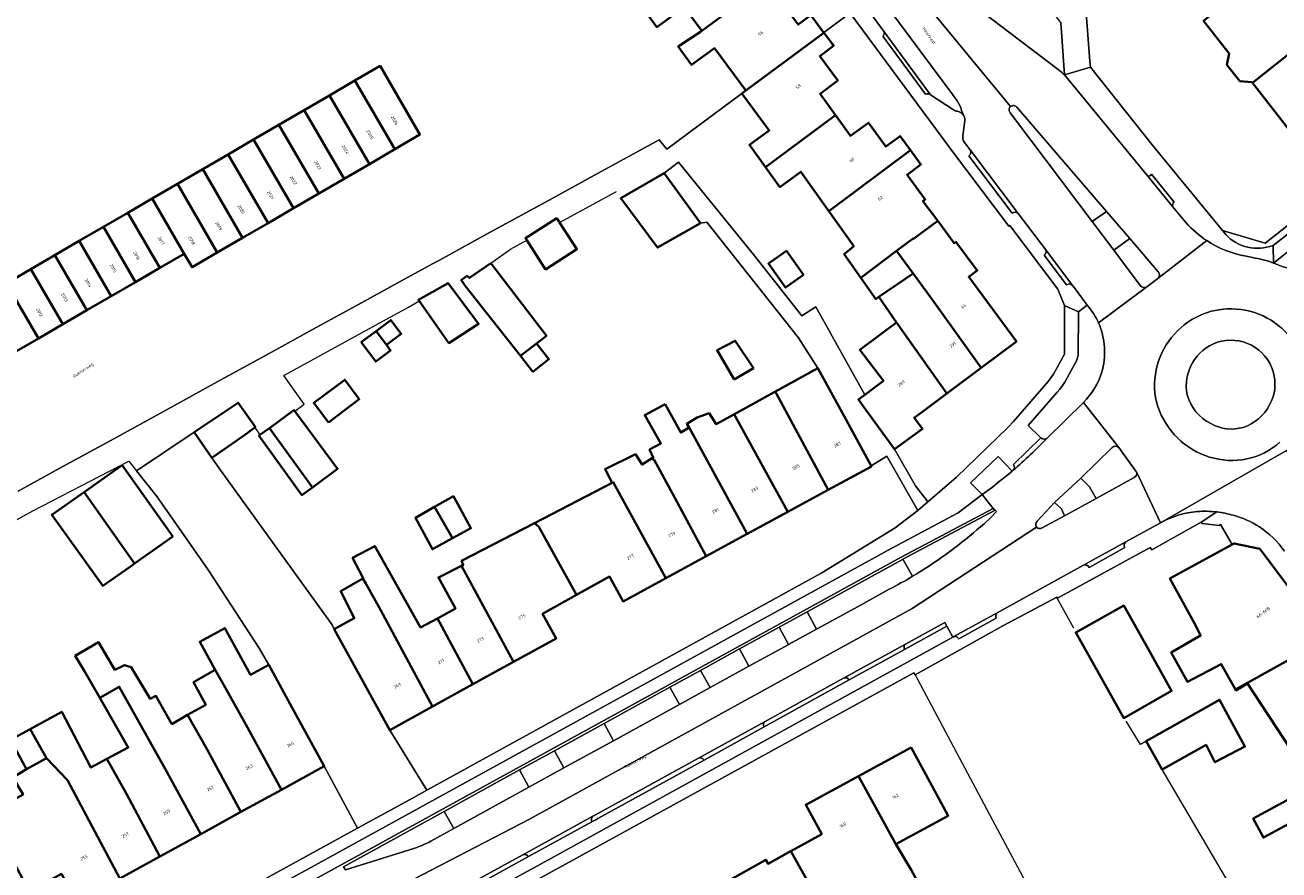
# Model space of a CAD drawing. Header units: metres. Extents: x 197700 to 204338, y 317132 to 325229.
# Tile 345 of 656: x 199454 to 199596, y 320279 to 320374. Entities that reach past the tile are written whole.
import ezdxf
from ezdxf.enums import TextEntityAlignment as Align

# ---------------------------------------------------------------- set-up
doc = ezdxf.new("R2010")
doc.units = ezdxf.units.M
for name, color, linetype, lineweight in [('B-WE-GR-BEPLANTING_CULTUUR_HEESTERS-GV', 90, 'Continuous', 18), ('B-WE-GR-BEPLANTING_CULTUUR_VASTE PLANTENVAK-GV', 90, 'Continuous', 18), ('B-WE-IE-TERREINAFSCHEIDING_KUNSTMATIG_HEKWERK-G', 20, 'IE-TERREINAFSCHEIDING-KUNSTMATIG', 18), ('B-WE-IE-TERREINAFSCHEIDING_KUNSTMATIG_MUUR-G', 90, 'IE-TERREINAFSCHEIDING-KUNSTMATIG-DICHT', 18), ('B-WE-OG-BEBOUWING-GV', 7, 'Continuous', 35), ('B-WE-OG-BEBOUWING-T18', 10, 'Continuous', 18), ('B-WE-OG-TERREIN_CULTUURSCHEIDING-GV', 7, 'Continuous', 18), ('B-WE-OG-TERREIN_ERF-GV', 7, 'Continuous', 18), ('B-WE-OG-TOPOGRAFIE-T18', 10, 'Continuous', 18), ('B-WE-VH-VERHARDING_ASFALT-GV', 252, 'Continuous', 18), ('B-WE-VH-VERHARDING_BETONSTRAATSTEEN-GV', 252, 'Continuous', 18), ('B-WE-VH-VERHARDING_GESLOTEN-GV', 252, 'Continuous', 18), ('B-WE-VH-VERHARDING_OPEN-GV', 252, 'Continuous', 18), ('B-WE-VH-VERHARDING_STRAATBAKSTEEN-GV', 252, 'Continuous', 18), ('B-WE-VH-VERHARDING_TEGEL-GV', 252, 'Continuous', 18)]:
    doc.layers.add(name, color=color, linetype=linetype, lineweight=lineweight)
doc.styles.add('NLCS-ISO-M200-T18', font='NLCS-ISO.ttf', dxfattribs={"height": 0.36})
doc.linetypes.add('IE-TERREINAFSCHEIDING-KUNSTMATIG', pattern='A,4,[82,NLCS.SHX,S=0.75,R=90,X=0,Y=0],4,-2', length=10)
doc.linetypes.add('IE-TERREINAFSCHEIDING-KUNSTMATIG-DICHT', pattern='A,8,-1,[82,NLCS.SHX,S=0.75,R=90,X=0,Y=0],-1', length=10)

msp = doc.modelspace()

# ---------------------------------------------------------------- linework, layer by layer
at = {"layer": 'B-WE-GR-BEPLANTING_CULTUUR_HEESTERS-GV'}
for points in [[(199571.753, 320368.323), (199571.33, 320374.209), (199562.995, 320385.193), (199561.878, 320384.34)], [(199562.481, 320375.447), (199571.052, 320368.932)], [(199574.496, 320342.126), (199574.327, 320342.351), (199573.341, 320341.589), (199573.305, 320336.672), (199573.12, 320336.056), (199572.054, 320334.129), (199571.793, 320333.661), (199571.551, 320333.288), (199571.231, 320332.863), (199570.935, 320332.509), (199567.65, 320328.766), (199569.101, 320327.35)], [(199569.81, 320327.346), (199573.9, 320331.358)]]:
    msp.add_lwpolyline(points, dxfattribs=at)
for points in [[(199571.052, 320368.932, -0.0087955), (199571.753, 320368.323)], [(199575.589, 320340.35, 0.0653745), (199574.496, 320342.126)], [(199575.932, 320334.701, 0.1824504), (199575.589, 320340.35)], [(199573.9, 320331.358, 0.1237553), (199575.932, 320334.701)], [(199569.101, 320327.35, 0.4006271), (199569.81, 320327.346)]]:
    msp.add_lwpolyline(points, format="xyb", dxfattribs=at)
for points in [[(199562.467, 320320.96), (199563.631, 320321.811), (199564.403, 320322.427), (199565.193, 320323.055), (199565.849, 320323.605), (199564.267, 320325.269), (199561.148, 320322.285)], [(199542.695, 320307.724), (199539.549, 320305.994), (199540.596, 320304.043), (199543.771, 320305.784)], [(199528.293, 320297.277), (199531.754, 320299.181), (199530.673, 320301.115), (199527.227, 320299.221)]]:
    msp.add_lwpolyline(points, close=True, dxfattribs=at)
at = {"layer": 'B-WE-GR-BEPLANTING_CULTUUR_VASTE PLANTENVAK-GV'}
for points in [[(199589.018, 320338.15, 0.3721928), (199585.601, 320332.21)], [(199592.856, 320337.819, 0.1982886), (199589.018, 320338.15)], [(199595.313, 320334.864, 0.1999335), (199592.856, 320337.819)], [(199594.875, 320331.016, 0.2053037), (199595.313, 320334.864)], [(199585.601, 320332.21, 0.2071123), (199588.271, 320328.975)], [(199591.944, 320328.55, 0.1910348), (199594.875, 320331.016)], [(199588.271, 320328.975, 0.2022568), (199591.944, 320328.55)]]:
    msp.add_lwpolyline(points, format="xyb", dxfattribs=at)
at = {"layer": 'B-WE-IE-TERREINAFSCHEIDING_KUNSTMATIG_HEKWERK-G'}
for points in [[(199514.763, 320351.673), (199521.21, 320355.173)], [(199507.002, 320347.056), (199509.211, 320348.659), (199511.057, 320349.661)], [(199480.361, 320328.516), (199480.927, 320327.693)], [(199476.304, 320324), (199475.524, 320325.122)], [(199422.198, 320299.514), (199423.688, 320301.591), (199445.099, 320313.536), (199455.292, 320319.12), (199466.152, 320324.75), (199467.028, 320323.632)], [(199467.028, 320323.632), (199469.331, 320320.691), (199475.093, 320312.49), (199480.85, 320303.635), (199481.93, 320301.747)], [(199489.333, 320305.776), (199489.079, 320306.268), (199476.304, 320324)], [(199572.81, 320305.911), (199570.932, 320309.289)], [(199554.897, 320300.627), (199563.907, 320283.745), (199574.469, 320264.004), (199591.998, 320274.275), (199582.798, 320289.93)], [(199580.984, 320293.144), (199580.324, 320292.778), (199578.728, 320295.41)]]:
    msp.add_lwpolyline(points, dxfattribs=at)
at = {"layer": 'B-WE-IE-TERREINAFSCHEIDING_KUNSTMATIG_MUUR-G'}
msp.add_lwpolyline([(199484.871, 320330.384), (199485.945, 320331.149), (199483.647, 320334.405), (199493.656, 320339.901), (199497.709, 320342.1), (199498.922, 320342.821)], dxfattribs=at)
at = {"layer": 'B-WE-OG-BEBOUWING-GV'}
for points in [[(199525.809, 320379.87), (199522.837, 320377.721), (199525.734, 320373.713), (199528.846, 320375.963), (199530.82, 320373.278), (199536.06, 320377.17), (199536.197, 320377.269), (199534.241, 320379.929), (199536.276, 320381.397), (199535.052, 320383.063), (199534.225, 320384.189), (199535.8, 320385.333), (199534.881, 320386.577)], [(199600.323, 320373.885), (199600.159, 320374.089), (199597.35, 320377.57), (199602.15, 320381.33), (199599.82, 320384.27), (199587.46, 320374.43), (199590.35, 320370.74), (199590.1, 320369.46), (199591.55, 320367.61), (199592.89, 320367.51), (199592.965, 320367.414), (199599.38, 320372.49), (199600.616, 320373.514), (199600.566, 320373.578)], [(199544.601, 320373.078), (199543.145, 320375.036), (199541.703, 320373.985), (199539.659, 320376.748), (199537.652, 320375.29), (199536.197, 320377.269), (199536.06, 320377.17), (199530.82, 320373.278), (199530.669, 320373.166), (199528.158, 320371.519), (199529.659, 320369.444), (199532.257, 320371.323), (199535.805, 320366.546), (199544.587, 320373.067)], [(199607.18, 320371.28), (199603.54, 320375.92), (199600.566, 320373.578), (199600.616, 320373.514), (199599.38, 320372.49), (199592.965, 320367.414), (199597.08, 320362.16), (199602.01, 320366.03), (199602.46, 320365.46), (199604.13, 320366.76), (199603.68, 320367.33), (199604.8, 320368.21), (199604.21, 320368.96)], [(199538.011, 320357.901), (199545.925, 320363.772), (199544.18, 320366.193), (199546.19, 320367.68), (199544.14, 320370.44), (199545.7, 320371.6), (199545.58, 320371.79), (199544.606, 320373.082), (199544.601, 320373.078), (199544.587, 320373.067), (199535.805, 320366.546), (199535.335, 320366.197), (199538.428, 320362.031), (199536.193, 320360.414)], [(199496.158, 320359.926), (199499.008, 320361.584), (199494.502, 320369.327), (199491.653, 320367.67)], [(199496.158, 320359.926), (199491.653, 320367.67), (199488.792, 320366.005), (199493.297, 320358.26)], [(199485.931, 320364.341), (199490.435, 320356.596), (199493.297, 320358.26), (199488.792, 320366.005)], [(199490.435, 320356.596), (199485.931, 320364.341), (199483.069, 320362.677), (199487.575, 320354.931)], [(199538.011, 320357.901), (199539.63, 320355.664), (199541.999, 320357.388), (199545.152, 320352.948), (199554.375, 320359.812), (199553.196, 320361.406), (199551.609, 320360.232), (199549.622, 320362.919), (199547.612, 320361.432), (199545.925, 320363.772)], [(199480.208, 320361.013), (199484.714, 320353.266), (199487.575, 320354.931), (199483.069, 320362.677)], [(199484.714, 320353.266), (199480.208, 320361.013), (199477.347, 320359.348), (199481.854, 320351.602)], [(199474.486, 320357.684), (199478.992, 320349.937), (199481.854, 320351.602), (199477.347, 320359.348)], [(199545.152, 320352.948), (199547.973, 320348.976), (199546.897, 320348.097), (199548.77, 320345.429), (199552.802, 320348.466), (199554.665, 320349.873), (199554.714, 320349.804), (199557.449, 320351.833), (199555.785, 320354.083), (199556.04, 320354.272), (199553.983, 320357.053), (199555.555, 320358.216), (199554.375, 320359.812)], [(199478.992, 320349.937), (199474.486, 320357.684), (199471.625, 320356.02), (199476.131, 320348.272)], [(199468.764, 320354.356), (199472.39, 320348.121), (199473.277, 320346.611), (199476.131, 320348.272), (199471.625, 320356.02)], [(199530.685, 320351.572), (199526.557, 320357.213), (199521.665, 320354.405), (199525.831, 320348.822)], [(199472.39, 320348.121), (199468.764, 320354.356), (199466.023, 320352.762), (199469.648, 320346.531)], [(199469.648, 320346.531), (199466.023, 320352.762), (199463.283, 320351.168), (199466.906, 320344.941)], [(199514.45, 320352.16), (199510.914, 320349.882), (199511.057, 320349.661), (199513.182, 320346.362), (199516.718, 320348.64), (199514.763, 320351.673)], [(199557.449, 320351.833), (199554.714, 320349.804), (199554.665, 320349.873), (199552.802, 320348.466), (199554.665, 320345.921), (199556.63, 320343.239), (199562.372, 320335.273), (199566.337, 320338.239), (199560.949, 320345.522), (199561.908, 320346.232), (199559.508, 320349.477), (199559.304, 320349.325)], [(199460.543, 320349.574), (199464.163, 320343.35), (199466.906, 320344.941), (199463.283, 320351.168)], [(199464.163, 320343.35), (199460.543, 320349.574), (199457.803, 320347.98), (199461.42, 320341.76)], [(199455.066, 320346.388), (199458.682, 320340.172), (199461.42, 320341.76), (199457.803, 320347.98)], [(199542.288, 320345.757), (199540.368, 320348.46), (199538.348, 320347.025), (199540.268, 320344.322)], [(199554.665, 320345.921), (199552.802, 320348.466), (199548.77, 320345.429), (199550.461, 320343.02), (199550.814, 320343.263)], [(199458.682, 320340.172), (199455.066, 320346.388), (199452.326, 320344.794), (199455.94, 320338.582)], [(199507.002, 320347.056), (199504.607, 320345.409), (199504.326, 320345.626), (199503.692, 320345.21), (199503.65, 320345.176), (199504.115, 320344.505), (199510.364, 320336.599), (199512.173, 320338.013), (199513.283, 320338.881)], [(199455.94, 320338.582), (199452.326, 320344.794), (199449.586, 320343.2), (199453.197, 320336.992)], [(199498.922, 320342.821), (199502.267, 320338.061), (199502.914, 320338.471), (199505.625, 320340.225), (199502.173, 320344.82), (199498.838, 320342.94)], [(199562.372, 320335.273), (199556.63, 320343.239), (199554.665, 320345.921), (199550.814, 320343.263), (199552.803, 320340.381), (199558.495, 320332.373)], [(199495.227, 320337.849), (199496.89, 320339.093), (199495.718, 320340.66), (199494.055, 320339.416)], [(199492.378, 320338.162), (199494.014, 320335.975), (199495.691, 320337.229), (199495.227, 320337.849), (199494.055, 320339.416)], [(199552.803, 320340.381), (199548.658, 320337.287), (199551.312, 320333.811), (199549.206, 320332.215), (199548.496, 320331.677), (199549.044, 320330.926), (199552.57, 320326.071), (199555.714, 320328.363), (199554.795, 320329.624), (199555.754, 320330.323), (199558.495, 320332.373)], [(199511.756, 320334.819), (199513.564, 320336.233), (199512.173, 320338.013), (199510.364, 320336.599)], [(199534.48, 320333.942), (199536.638, 320335.218), (199534.593, 320338.328), (199532.55, 320337.246)], [(199549.928, 320324.19), (199547.098, 320329.405), (199543.935, 320335.234), (199539.056, 320332.552), (199539.199, 320332.4), (199545.088, 320321.487), (199549.96, 320324.131)], [(199488.666, 320329.109), (199492.154, 320331.719), (199490.514, 320333.911), (199487.026, 320331.302)], [(199534.418, 320330.003), (199534.567, 320329.884), (199536.648, 320326.063), (199540.532, 320319.015), (199545.088, 320321.487), (199539.199, 320332.4), (199539.056, 320332.552)], [(199480.361, 320328.516), (199480.426, 320328.563), (199478.484, 320331.322), (199473.528, 320327.995), (199475.524, 320325.122), (199479.075, 320327.589)], [(199526.687, 320331.164), (199524.388, 320329.933), (199526.209, 320326.738), (199524.928, 320326.039), (199525.332, 320325.143), (199525.16, 320325.035), (199525.43, 320324.888), (199527.512, 320321.075), (199531.33, 320314.021), (199535.94, 320316.523), (199529.386, 320328.523), (199528.437, 320327.956)], [(199482.027, 320328.455), (199486.873, 320321.771), (199489.703, 320323.886), (199484.871, 320330.384), (199484.78, 320330.506)], [(199540.532, 320319.015), (199536.648, 320326.063), (199534.567, 320329.884), (199534.418, 320330.003), (199532.459, 320328.926), (199531.645, 320330.168), (199530.294, 320329.648), (199529.129, 320328.954), (199529.386, 320328.523), (199535.94, 320316.523)], [(199486.873, 320321.771), (199482.027, 320328.455), (199480.927, 320327.693), (199480.827, 320327.624), (199485.68, 320320.909)], [(199520.83, 320322.35), (199526.762, 320311.542), (199531.33, 320314.021), (199527.512, 320321.075), (199525.43, 320324.888), (199525.16, 320325.035), (199524.071, 320324.354), (199523.321, 320325.52), (199519.895, 320323.833), (199520.007, 320323.619), (199520.71, 320322.284)], [(199466.798, 320313.184), (199471.108, 320316.241), (199465.403, 320324.282), (199461.094, 320321.225)], [(199526.762, 320311.542), (199520.83, 320322.35), (199520.71, 320322.284), (199511.942, 320317.74), (199512.42, 320317.311), (199516.692, 320309.651), (199520.415, 320311.706), (199521.928, 320308.919)], [(199466.798, 320313.184), (199461.094, 320321.225), (199457.438, 320318.693), (199463.194, 320310.664), (199466.441, 320312.933)], [(199502.682, 320316.036), (199504.752, 320317.17), (199502.783, 320320.781), (199500.666, 320319.574)], [(199500.666, 320319.574), (199498.5, 320318.338), (199500.411, 320314.791), (199502.682, 320316.036)], [(199516.692, 320309.651), (199512.42, 320317.311), (199511.942, 320317.74), (199503.71, 320313.474), (199503.889, 320313.032), (199503.699, 320312.936), (199509.562, 320302.077), (199514.383, 320304.733), (199512.843, 320307.527)], [(199504.992, 320299.56), (199501.196, 320306.576), (199500.968, 320306.991), (199499.085, 320305.974), (199493.916, 320315.152), (199491.393, 320313.819), (199492.605, 320311.52), (199492.572, 320311.501), (199492.903, 320310.922), (199494.562, 320307.944), (199500.427, 320297.045)], [(199591.062, 320298.974), (199601.403, 320304.735), (199593.805, 320314.832), (199590.902, 320315.452), (199590.673, 320315.326), (199583.663, 320311.491), (199586.55, 320306.231), (199587.127, 320305.059), (199583.809, 320303.143), (199585.628, 320299.848), (199589.463, 320301.837)], [(199500.968, 320306.991), (199501.196, 320306.576), (199504.992, 320299.56), (199509.562, 320302.077), (199503.699, 320312.936), (199501.091, 320311.615), (199503.014, 320308.097)], [(199495.606, 320294.389), (199500.427, 320297.045), (199494.562, 320307.944), (199492.903, 320310.922), (199492.572, 320311.501), (199490.063, 320310.071), (199491.586, 320307.017), (199489.333, 320305.776)], [(199575.962, 320300.175), (199578.443, 320295.746), (199583.85, 320298.817), (199581.385, 320303.215), (199578.451, 320308.448), (199573.029, 320305.409)], [(199479.528, 320294.676), (199483.359, 320287.653), (199488.199, 320290.305), (199484.355, 320297.321), (199481.93, 320301.747), (199479.881, 320300.625), (199476.99, 320305.901), (199474.153, 320304.347), (199475.902, 320301.201), (199477.167, 320298.924)], [(199478.794, 320285.152), (199474.993, 320292.192), (199472.765, 320296.111), (199471.005, 320295.071), (199470.511, 320295.924), (199469.203, 320298.241), (199468.55, 320297.934), (199466.415, 320301.507), (199465.672, 320301.724), (199464.583, 320301.205), (199463.743, 320302.568), (199462.71, 320304.313), (199460.099, 320302.767), (199461.131, 320301.023), (199462.863, 320298.018), (199465.071, 320299.291), (199470.44, 320289.697), (199474.257, 320282.666)], [(199603.343, 320292.522), (199608.137, 320296.13), (199601.637, 320304.768), (199601.472, 320304.643), (199601.403, 320304.735), (199591.062, 320298.974), (199591.118, 320298.874), (199592.418, 320299.661), (199598.95, 320289.666)], [(199483.359, 320287.653), (199479.528, 320294.676), (199477.167, 320298.924), (199475.902, 320301.201), (199473.448, 320299.814), (199474.828, 320297.258), (199472.765, 320296.111), (199474.993, 320292.192), (199478.794, 320285.152)], [(199463.676, 320291.141), (199465.89, 320287.204), (199469.66, 320280.147), (199474.257, 320282.666), (199470.44, 320289.697), (199465.071, 320299.291), (199462.863, 320298.018), (199466.08, 320292.437)], [(199582.798, 320289.93), (199587.735, 320292.725), (199588.735, 320290.772), (199592.122, 320292.529), (199589.262, 320297.824), (199580.984, 320293.144)], [(199459.219, 320288.736), (199461.368, 320284.726), (199465.118, 320277.659), (199469.66, 320280.147), (199465.89, 320287.204), (199463.676, 320291.141), (199461.862, 320290.162), (199458.57, 320296.44), (199455, 320294.515), (199456.839, 320291.208)], [(199456.839, 320291.208), (199455, 320294.515), (199452.771, 320293.275), (199454.61, 320289.969)], [(199557.309, 320287.151), (199554.444, 320292.423), (199548.491, 320289.188), (199552.726, 320281.541), (199558.621, 320284.736)], [(199461.368, 320284.726), (199459.219, 320288.736), (199456.839, 320291.208), (199454.61, 320289.969), (199453.046, 320289.042), (199454.205, 320287.11), (199450.176, 320284.903), (199454.949, 320276.191), (199458.538, 320278.157), (199460.267, 320275.001), (199465.118, 320277.659)], [(199613.823, 320286.213), (199610.878, 320291.414), (199605.915, 320288.604), (199604.761, 320290.734), (199593.069, 320284.4), (199594.223, 320282.27), (199597.984, 320284.307), (199599.756, 320281.037), (199603.517, 320283.074), (199604.574, 320281.122)], [(199548.491, 320289.188), (199542.553, 320285.961), (199544.361, 320282.633), (199540.859, 320280.729), (199545.533, 320272.387), (199545.57, 320272.41), (199545.346, 320272.865), (199550.878, 320275.596), (199555.654, 320267.094), (199559.522, 320269.248), (199557.297, 320273.314), (199555.345, 320276.961), (199554.463, 320278.609), (199552.726, 320281.541)], [(199531.457, 320276.074), (199539.274, 320261.999), (199541.444, 320263.185), (199540.023, 320265.784), (199544.285, 320268.151), (199542.848, 320270.78), (199543.925, 320271.378), (199545.533, 320272.387), (199540.859, 320280.729), (199540.633, 320280.606), (199538.3, 320279.308), (199538.057, 320279.745)]]:
    msp.add_lwpolyline(points, close=True, dxfattribs=at)
at = {"layer": 'B-WE-OG-TERREIN_CULTUURSCHEIDING-GV'}
msp.add_lwpolyline([(199603.523, 320349.588), (199601.6, 320352.038), (199595.367, 320347.09)], dxfattribs=at)
for points in [[(199595.367, 320347.09, -0.0130068), (199595.964, 320346.855)], [(199595.964, 320346.855, 0.137696), (199599.023, 320346.408)]]:
    msp.add_lwpolyline(points, format="xyb", dxfattribs=at)
at = {"layer": 'B-WE-OG-TERREIN_ERF-GV'}
for points in [[(199617.394, 320374.304), (199593.188, 320407.078), (199591.297, 320409.106), (199590.32, 320410.296), (199590.028, 320410.468), (199589.704, 320410.396), (199585.046, 320405.12), (199581.556, 320401.471), (199577.471, 320397.473), (199581.108, 320393.479), (199580.342, 320392.609), (199577.598, 320387.621), (199576.582, 320385.324), (199575.528, 320382.395), (199574.638, 320378.95), (199574.233, 320374.78), (199574.627, 320369.863), (199574.681, 320369.191), (199581.646, 320360.439), (199589.581, 320350.758), (199594.403, 320349.325), (199619.706, 320369.158)], [(199453.651, 320321.357), (199458.694, 320324.122), (199464.441, 320327.27), (199471.231, 320330.994), (199476.531, 320333.9), (199481.983, 320336.889), (199487.304, 320339.805), (199492.009, 320342.37), (199497.199, 320345.221), (199500, 320346.759), (199501.623, 320347.65), (199506.95, 320350.556), (199513.162, 320353.95), (199519.134, 320357.212), (199526.02, 320360.97), (199526.867, 320359.92), (199533.17, 320364.592), (199535.335, 320366.197), (199535.805, 320366.546), (199532.257, 320371.323), (199529.659, 320369.444), (199528.158, 320371.519), (199530.669, 320373.166), (199530.82, 320373.278), (199528.846, 320375.963), (199525.734, 320373.713), (199522.837, 320377.721)], [(199543.145, 320375.036), (199544.601, 320373.078), (199544.606, 320373.082), (199547.505, 320375.252)], [(199547.505, 320375.252), (199544.606, 320373.082), (199545.58, 320371.79), (199545.7, 320371.6), (199544.14, 320370.44), (199546.19, 320367.68), (199544.18, 320366.193), (199545.925, 320363.772), (199547.612, 320361.432), (199549.622, 320362.919), (199551.609, 320360.232), (199553.196, 320361.406), (199554.375, 320359.812), (199555.555, 320358.216), (199553.983, 320357.053), (199556.04, 320354.272), (199555.785, 320354.083), (199557.449, 320351.833), (199559.304, 320349.325), (199559.508, 320349.477), (199561.908, 320346.232), (199560.949, 320345.522), (199566.337, 320338.239), (199562.372, 320335.273), (199558.495, 320332.373), (199555.754, 320330.323), (199554.795, 320329.624), (199555.714, 320328.363), (199552.57, 320326.071), (199554.957, 320321.932), (199556.324, 320320.134), (199559.566, 320322.925), (199565.367, 320328.516), (199565.994, 320329.22), (199569.925, 320333.727), (199570.528, 320334.566), (199571.746, 320336.788), (199571.774, 320342.28), (199570.991, 320344.128), (199565.594, 320351.326), (199565.479, 320351.24), (199559.249, 320359.513), (199547.556, 320375.29)], [(199452.326, 320344.794), (199455.066, 320346.388), (199457.803, 320347.98), (199460.543, 320349.574), (199463.283, 320351.168), (199466.023, 320352.762), (199468.764, 320354.356), (199471.625, 320356.02), (199474.486, 320357.684), (199477.347, 320359.348), (199480.208, 320361.013), (199483.069, 320362.677), (199485.931, 320364.341), (199488.792, 320366.005), (199491.653, 320367.67), (199494.502, 320369.327), (199499.008, 320361.584), (199496.158, 320359.926), (199493.297, 320358.26), (199490.435, 320356.596), (199487.575, 320354.931), (199484.714, 320353.266), (199481.854, 320351.602), (199478.992, 320349.937), (199476.131, 320348.272), (199473.277, 320346.611), (199472.39, 320348.121), (199469.648, 320346.531), (199466.906, 320344.941), (199464.163, 320343.35), (199461.42, 320341.76), (199458.682, 320340.172), (199455.94, 320338.582), (199453.197, 320336.992)], [(199595.304, 320349.074), (199608.084, 320359.034), (199620.374, 320368.931), (199620.013, 320369.398), (199619.706, 320369.158), (199594.403, 320349.325), (199589.581, 320350.758)], [(199549.206, 320332.215), (199551.312, 320333.811), (199548.658, 320337.287), (199552.803, 320340.381), (199550.814, 320343.263), (199550.461, 320343.02), (199548.77, 320345.429), (199546.897, 320348.097), (199547.973, 320348.976), (199545.152, 320352.948), (199541.999, 320357.388), (199539.63, 320355.664), (199538.011, 320357.901), (199536.193, 320360.414), (199538.428, 320362.031), (199535.335, 320366.197), (199533.17, 320364.592), (199526.867, 320359.92), (199526.02, 320360.97), (199519.134, 320357.212), (199513.162, 320353.95), (199506.95, 320350.556), (199501.623, 320347.65), (199500, 320346.759), (199497.199, 320345.221), (199492.009, 320342.37), (199487.304, 320339.805), (199481.983, 320336.889), (199476.531, 320333.9), (199471.231, 320330.994), (199464.441, 320327.27), (199458.694, 320324.122), (199453.651, 320321.357)], [(199453.046, 320289.042), (199454.61, 320289.969), (199452.771, 320293.275), (199455, 320294.515), (199458.57, 320296.44), (199461.862, 320290.162), (199463.676, 320291.141), (199466.08, 320292.437), (199462.863, 320298.018), (199461.131, 320301.023), (199460.099, 320302.767), (199462.71, 320304.313), (199463.743, 320302.568), (199464.583, 320301.205), (199465.672, 320301.724), (199466.415, 320301.507), (199468.55, 320297.934), (199469.203, 320298.241), (199470.511, 320295.924), (199471.005, 320295.071), (199472.765, 320296.111), (199474.828, 320297.258), (199473.448, 320299.814), (199475.902, 320301.201), (199474.153, 320304.347), (199476.99, 320305.901), (199479.881, 320300.625), (199481.93, 320301.747), (199480.85, 320303.635), (199475.093, 320312.49), (199469.331, 320320.691), (199467.028, 320323.632), (199473.528, 320327.995), (199478.484, 320331.322), (199480.426, 320328.563), (199480.361, 320328.516), (199479.075, 320327.589), (199475.524, 320325.122), (199476.304, 320324), (199489.079, 320306.268), (199489.333, 320305.776), (199491.586, 320307.017), (199490.063, 320310.071), (199492.572, 320311.501), (199492.605, 320311.52), (199491.393, 320313.819), (199493.916, 320315.152), (199499.085, 320305.974), (199500.968, 320306.991), (199503.014, 320308.097), (199501.091, 320311.615), (199503.699, 320312.936), (199503.889, 320313.032), (199503.71, 320313.474), (199511.942, 320317.74), (199520.71, 320322.284), (199520.007, 320323.619), (199519.895, 320323.833), (199523.321, 320325.52), (199524.071, 320324.354), (199525.16, 320325.035), (199525.332, 320325.143), (199524.928, 320326.039), (199526.209, 320326.738), (199524.388, 320329.933), (199526.687, 320331.164), (199528.437, 320327.956), (199529.386, 320328.523), (199529.129, 320328.954), (199530.294, 320329.648), (199531.645, 320330.168), (199532.459, 320328.926), (199534.418, 320330.003), (199539.056, 320332.552), (199543.935, 320335.234), (199541.753, 320338.667), (199531.37, 320351.688), (199530.685, 320351.572), (199525.831, 320348.822), (199521.665, 320354.405), (199526.557, 320357.213), (199528.181, 320358.476), (199536.823, 320347.861), (199542.11, 320341.126), (199543.698, 320342.139), (199549.206, 320332.215)], [(199589.581, 320350.758), (199589.959, 320350.296)], [(199598.95, 320289.666), (199592.418, 320299.661), (199591.118, 320298.874), (199591.062, 320298.974), (199589.463, 320301.837), (199585.628, 320299.848), (199583.809, 320303.143), (199587.127, 320305.059), (199586.55, 320306.231), (199583.663, 320311.491), (199590.673, 320315.326), (199589.369, 320317.577), (199589.215, 320317.476), (199587.309, 320317.696), (199587.202, 320317.857), (199581.611, 320314.73), (199581.442, 320315.012), (199570.962, 320309.26), (199570.885, 320309.401), (199564.807, 320306.16), (199554.897, 320300.627), (199554.74, 320300.862), (199485.298, 320262.703)], [(199531.457, 320276.074), (199538.057, 320279.745), (199538.3, 320279.308), (199540.633, 320280.606), (199540.859, 320280.729), (199544.361, 320282.633), (199542.553, 320285.961), (199548.491, 320289.188), (199554.444, 320292.423), (199557.309, 320287.151), (199558.621, 320284.736), (199552.726, 320281.541), (199554.463, 320278.609)], [(199429.915, 320249.243), (199478.193, 320275.758), (199491.948, 320283.312), (199488.199, 320290.305), (199483.359, 320287.653), (199478.794, 320285.152), (199474.257, 320282.666), (199469.66, 320280.147), (199465.118, 320277.659), (199460.267, 320275.001), (199458.538, 320278.157), (199454.949, 320276.191), (199450.176, 320284.903)], [(199597.984, 320284.307), (199594.223, 320282.27), (199593.069, 320284.4), (199604.761, 320290.734)]]:
    msp.add_lwpolyline(points, dxfattribs=at)
for points in [[(199600.159, 320374.089), (199600.323, 320373.885), (199600.566, 320373.578), (199603.54, 320375.92), (199607.18, 320371.28), (199604.21, 320368.96), (199604.8, 320368.21), (199603.68, 320367.33), (199604.13, 320366.76), (199602.46, 320365.46), (199602.01, 320366.03), (199597.08, 320362.16), (199592.965, 320367.414), (199592.89, 320367.51), (199591.55, 320367.61), (199590.1, 320369.46), (199590.35, 320370.74), (199587.46, 320374.43), (199599.82, 320384.27), (199602.15, 320381.33), (199597.35, 320377.57)], [(199510.914, 320349.882), (199514.45, 320352.16), (199514.763, 320351.673), (199516.718, 320348.64), (199513.182, 320346.362), (199511.057, 320349.661)], [(199542.288, 320345.757), (199540.268, 320344.322), (199538.348, 320347.025), (199540.368, 320348.46)], [(199513.564, 320336.233), (199511.756, 320334.819), (199510.364, 320336.599), (199504.115, 320344.505), (199503.65, 320345.176), (199503.692, 320345.21), (199504.326, 320345.626), (199504.607, 320345.409), (199507.002, 320347.056), (199513.283, 320338.881), (199512.173, 320338.013)], [(199498.922, 320342.821), (199498.838, 320342.94), (199502.173, 320344.82), (199505.625, 320340.225), (199502.914, 320338.471), (199502.267, 320338.061)], [(199496.89, 320339.093), (199495.227, 320337.849), (199495.691, 320337.229), (199494.014, 320335.975), (199492.378, 320338.162), (199494.055, 320339.416), (199495.718, 320340.66)], [(199534.48, 320333.942), (199532.55, 320337.246), (199534.593, 320338.328), (199536.638, 320335.218)], [(199490.514, 320333.911), (199492.154, 320331.719), (199488.666, 320329.109), (199487.026, 320331.302)], [(199480.927, 320327.693), (199482.027, 320328.455), (199484.78, 320330.506), (199484.871, 320330.384), (199489.703, 320323.886), (199486.873, 320321.771), (199485.68, 320320.909), (199480.827, 320327.624)], [(199500.427, 320297.045), (199495.606, 320294.389), (199499.771, 320287.604), (199544.358, 320312.146), (199552.663, 320317.23), (199555.211, 320319.177), (199551.708, 320325.28), (199549.928, 320324.19), (199549.96, 320324.131), (199545.088, 320321.487), (199540.532, 320319.015), (199535.94, 320316.523), (199531.33, 320314.021), (199526.762, 320311.542), (199521.928, 320308.919), (199520.415, 320311.706), (199516.692, 320309.651), (199512.843, 320307.527), (199514.383, 320304.733), (199509.562, 320302.077), (199504.992, 320299.56)], [(199461.094, 320321.225), (199465.403, 320324.282), (199471.108, 320316.241), (199466.798, 320313.184), (199466.441, 320312.933), (199463.194, 320310.664), (199457.438, 320318.693)], [(199500.666, 320319.574), (199502.783, 320320.781), (199504.752, 320317.17), (199502.682, 320316.036), (199500.411, 320314.791), (199498.5, 320318.338)], [(199581.385, 320303.215), (199583.85, 320298.817), (199578.443, 320295.746), (199575.962, 320300.175), (199573.029, 320305.409), (199578.451, 320308.448)], [(199580.984, 320293.144), (199589.262, 320297.824), (199592.122, 320292.529), (199588.735, 320290.772), (199587.735, 320292.725), (199582.798, 320289.93)]]:
    msp.add_lwpolyline(points, close=True, dxfattribs=at)
msp.add_lwpolyline([(199589.959, 320350.296, 0.3044537), (199595.304, 320349.074)], format="xyb", dxfattribs=at)
at = {"layer": 'B-WE-VH-VERHARDING_ASFALT-GV'}
for points in [[(199562.171, 320375.67), (199562.043, 320375.529), (199556.217, 320381.76), (199553.387, 320379.645), (199565.674, 320364.738)], [(199565.674, 320364.738), (199553.387, 320379.645), (199550.653, 320377.603), (199550.626, 320377.583), (199558.052, 320367.533), (199559.158, 320366.063), (199559.661, 320365.382)], [(199571.052, 320368.932), (199562.481, 320375.447)], [(199585.443, 320351.667), (199583.96, 320353.471), (199581.158, 320356.88), (199571.753, 320368.323)], [(199566.392, 320364.677), (199576.496, 320352.917), (199579.127, 320349.856), (199582.349, 320346.106)], [(199560.137, 320364.311), (199560.416, 320363.685)], [(199560.511, 320363.123), (199560.287, 320361.492)], [(199580.341, 320344.53), (199579.74, 320345.321), (199577.311, 320348.541), (199574.878, 320351.767), (199566.233, 320363.23), (199565.639, 320364.018)], [(199560.474, 320360.7), (199561.115, 320359.851), (199566.519, 320352.695), (199569.635, 320348.569), (199572.679, 320344.538), (199572.991, 320344.125), (199574.327, 320342.351), (199574.496, 320342.126)], [(199587.83, 320349.612), (199582.281, 320345.354), (199581.072, 320344.421), (199575.589, 320340.35)], [(199582.281, 320345.354), (199587.83, 320349.612)], [(199592.982, 320347.706), (199592.259, 320347.847)], [(199582.597, 320317.786), (199596.834, 320325.919), (199605.37, 320330.796), (199604.248, 320337.897), (199603.111, 320340.696), (199599.023, 320346.408)], [(199575.589, 320340.35), (199581.072, 320344.421)], [(199577.892, 320326.273), (199573.9, 320331.358), (199569.81, 320327.346)], [(199573.9, 320331.358), (199577.892, 320326.273), (199579.831, 320323.621)], [(199568.681, 320317.952), (199570.64, 320320.073), (199573.595, 320322.812), (199577.135, 320326.275)], [(199599.197, 320321.785), (199599.561, 320322.094), (199596.834, 320325.919), (199582.597, 320317.786)], [(199553.809, 320304.101), (199558.244, 320306.544), (199558.472, 320306.12), (199559.148, 320304.861), (199559.287, 320304.937), (199564.16, 320307.623), (199573.918, 320313.002), (199578.682, 320315.628), (199582.597, 320317.786), (199579.88, 320323.518)], [(199565.968, 320323.705), (199565.849, 320323.605), (199565.193, 320323.055), (199564.403, 320322.427), (199563.631, 320321.811), (199562.467, 320320.96), (199563.705, 320319.41), (199563.707, 320319.407), (199563.942, 320319.196), (199564.086, 320319.066), (199563.403, 320318.342), (199562.679, 320317.669), (199561.913, 320317.012)], [(199579.88, 320323.518), (199582.597, 320317.786)], [(199579.636, 320322.894), (199575.322, 320320.526), (199571.765, 320318.573), (199569.258, 320317.197)], [(199488.27, 320277.575), (199479.752, 320272.894), (199481.271, 320270.102), (199486.951, 320272.943), (199495.259, 320275.984), (199511.377, 320284.349), (199546.092, 320303.458), (199554.577, 320308.128), (199568.609, 320317.299)], [(199568.609, 320317.299), (199554.577, 320308.128), (199546.092, 320303.458), (199511.377, 320284.349), (199495.259, 320275.984), (199486.951, 320272.943), (199481.271, 320270.102), (199483.053, 320266.826), (199488.834, 320268.668)], [(199551.98, 320310.275), (199548.456, 320308.352), (199543.771, 320305.784), (199540.596, 320304.043), (199540.568, 320304.028), (199536.137, 320301.591), (199531.754, 320299.181)], [(199490.867, 320269.526), (199510.615, 320280.305), (199510.682, 320280.342), (199518.537, 320284.669), (199518.839, 320284.835), (199530.43, 320291.221), (199537.975, 320295.378), (199546.832, 320300.257), (199553.809, 320304.101)], [(199531.754, 320299.181), (199528.293, 320297.277), (199520.853, 320293.188), (199515.263, 320290.117), (199511.311, 320287.948), (199502.823, 320283.289), (199500.252, 320281.878)], [(199498.428, 320281.068), (199490.586, 320278.618)]]:
    msp.add_lwpolyline(points, dxfattribs=at)
for points in [[(199571.753, 320368.323, 0.0087955), (199571.052, 320368.932)], [(199559.661, 320365.382, -0.074504), (199560.137, 320364.311)], [(199565.639, 320364.018, -0.4238318), (199565.674, 320364.738)], [(199565.674, 320364.738, -0.424342), (199566.392, 320364.677)], [(199560.416, 320363.685, -0.1130832), (199560.511, 320363.123)], [(199560.287, 320361.492, 0.2128476), (199560.474, 320360.7)], [(199587.83, 320349.612, -0.0660866), (199585.443, 320351.667)], [(199592.259, 320347.847, -0.100448), (199587.83, 320349.612)], [(199595.367, 320347.09, 0.0487428), (199592.982, 320347.706)], [(199582.349, 320346.106, -0.4148683), (199582.281, 320345.354)], [(199595.964, 320346.855, 0.0130068), (199595.367, 320347.09)], [(199599.023, 320346.408, -0.137696), (199595.964, 320346.855)], [(199581.072, 320344.421, -0.4056438), (199580.341, 320344.53)], [(199574.496, 320342.126, -0.0653745), (199575.589, 320340.35)], [(199587.033, 320341.185, -0.1076985), (199590.598, 320341.921)], [(199590.598, 320341.921, -0.122503), (199594.645, 320340.877)], [(199582.111, 320335.025, -0.2392259), (199587.033, 320341.185)], [(199594.645, 320340.877, -0.1159923), (199597.599, 320338.243)], [(199575.589, 320340.35, -0.1824504), (199575.932, 320334.701)], [(199582.287, 320330.918, -0.1280788), (199582.111, 320335.025)], [(199575.932, 320334.701, -0.1237553), (199573.9, 320331.358)], [(199584.519, 320327.352, -0.1189781), (199582.287, 320330.918)], [(199569.81, 320327.346, -0.0226149), (199565.968, 320323.705)], [(199577.135, 320326.275, -0.4095218), (199577.892, 320326.273)], [(199588.128, 320325.2, -0.1219947), (199584.519, 320327.352)], [(199596.085, 320326.869, -0.1288299), (199592.326, 320324.987)], [(199592.326, 320324.987, -0.1293527), (199588.128, 320325.2)], [(199579.88, 320323.518, -0.3680334), (199579.636, 320322.894)], [(199579.831, 320323.621, -0.0517132), (199579.88, 320323.518)], [(199568.609, 320317.299, -0.4002702), (199568.681, 320317.952)], [(199582.597, 320317.786, -0.1033395), (199586.748, 320319.048)], [(199586.748, 320319.048, -0.0482854), (199588.962, 320318.999)], [(199588.962, 320318.999, -0.0407693), (199590.801, 320318.628)], [(199590.801, 320318.628, -0.0802872), (199593.771, 320317.314)], [(199561.913, 320317.012, -0.0426483), (199554.597, 320311.742)], [(199569.258, 320317.197, -0.3997151), (199568.609, 320317.299)], [(199593.771, 320317.314, -0.0974932), (199596.59, 320314.573)], [(199554.597, 320311.742, -0.0141806), (199551.98, 320310.275)], [(199500.252, 320281.878, -0.0355113), (199498.428, 320281.068)]]:
    msp.add_lwpolyline(points, format="xyb", dxfattribs=at)
at = {"layer": 'B-WE-VH-VERHARDING_BETONSTRAATSTEEN-GV'}
for points in [[(199551.392, 320373.155, -0.3009746), (199551.261, 320372.67)], [(199556.085, 320366.129, -0.2878898), (199556.621, 320366.069)], [(199565.674, 320364.738, 0.4238318), (199565.639, 320364.018)], [(199566.392, 320364.677, 0.424342), (199565.674, 320364.738)], [(199561.115, 320359.851, -0.3977842), (199560.973, 320359.196)], [(199581.592, 320357.098, -0.278083), (199581.158, 320356.88)], [(199583.96, 320353.471, -0.2991762), (199584.131, 320353.961)], [(199565.863, 320352.718, -0.3795346), (199566.519, 320352.695)], [(199569.635, 320348.569, -0.3694142), (199569.467, 320347.982)], [(199582.281, 320345.354, 0.4148683), (199582.349, 320346.106)], [(199571.981, 320344.635, -0.4104266), (199572.679, 320344.538)], [(199580.341, 320344.53, 0.4056438), (199581.072, 320344.421)], [(199590.598, 320341.921, 0.1076985), (199587.033, 320341.185)], [(199594.645, 320340.877, 0.122503), (199590.598, 320341.921)], [(199587.033, 320341.185, 0.2392259), (199582.111, 320335.025)], [(199597.599, 320338.243, 0.1159923), (199594.645, 320340.877)], [(199585.601, 320332.21, -0.3721928), (199589.018, 320338.15)], [(199589.018, 320338.15, -0.1982886), (199592.856, 320337.819)], [(199592.856, 320337.819, -0.1999335), (199595.313, 320334.864)], [(199582.111, 320335.025, 0.1280788), (199582.287, 320330.918)], [(199595.313, 320334.864, -0.2053037), (199594.875, 320331.016)], [(199588.271, 320328.975, -0.2071123), (199585.601, 320332.21)], [(199582.287, 320330.918, 0.1189781), (199584.519, 320327.352)], [(199594.875, 320331.016, -0.1910348), (199591.944, 320328.55)], [(199591.944, 320328.55, -0.2022568), (199588.271, 320328.975)], [(199565.968, 320323.705, 0.0226149), (199569.81, 320327.346)], [(199569.81, 320327.346, -0.4006271), (199569.101, 320327.35)], [(199577.892, 320326.273, 0.4095218), (199577.135, 320326.275)], [(199584.519, 320327.352, 0.1219947), (199588.128, 320325.2)], [(199592.326, 320324.987, 0.1288299), (199596.085, 320326.869)], [(199588.128, 320325.2, 0.1293527), (199592.326, 320324.987)], [(199566.006, 320324.372, -0.369258), (199565.968, 320323.705)], [(199579.636, 320322.894, 0.3680334), (199579.88, 320323.518)], [(199579.88, 320323.518, 0.0517132), (199579.831, 320323.621)], [(199568.681, 320317.952, 0.4002702), (199568.609, 320317.299)], [(199554.597, 320311.742, 0.0426483), (199561.913, 320317.012)], [(199568.609, 320317.299, 0.3997151), (199569.258, 320317.197)], [(199578.587, 320314.981, -0.3979515), (199578.682, 320315.628)], [(199573.918, 320313.002, -0.3915727), (199574.54, 320312.754)], [(199564.045, 320307.002, -0.3335259), (199564.16, 320307.623)], [(199553.698, 320303.489, -0.3383663), (199553.809, 320304.101)], [(199559.287, 320304.937, -0.3509389), (199559.826, 320304.673)], [(199546.832, 320300.257, -0.3922305), (199547.457, 320300.049)], [(199537.859, 320294.759, -0.3715373), (199537.975, 320295.378)], [(199530.43, 320291.221, -0.3628719), (199531.07, 320291.016)], [(199518.415, 320284.042, -0.3552151), (199518.537, 320284.669)], [(199498.428, 320281.068, 0.0355113), (199500.252, 320281.878)], [(199510.682, 320280.342, -0.353311), (199511.271, 320280.121)]]:
    msp.add_lwpolyline(points, format="xyb", dxfattribs=at)
for points in [[(199556.621, 320366.069), (199551.392, 320373.155)], [(199551.261, 320372.67), (199556.085, 320366.129)], [(199576.496, 320352.917), (199566.392, 320364.677)], [(199565.639, 320364.018), (199566.233, 320363.23), (199574.878, 320351.767), (199576.496, 320352.917)], [(199560.973, 320359.196), (199565.863, 320352.718)], [(199566.519, 320352.695), (199561.115, 320359.851)], [(199581.158, 320356.88), (199583.96, 320353.471)], [(199584.131, 320353.961), (199581.592, 320357.098)], [(199582.349, 320346.106), (199579.127, 320349.856), (199577.311, 320348.541), (199579.74, 320345.321), (199580.341, 320344.53)], [(199569.467, 320347.982), (199571.981, 320344.635)], [(199572.679, 320344.538), (199569.635, 320348.569)], [(199581.072, 320344.421), (199582.281, 320345.354)], [(199569.101, 320327.35), (199566.006, 320324.372)], [(199577.135, 320326.275), (199573.595, 320322.812)], [(199579.831, 320323.621), (199577.892, 320326.273)], [(199573.595, 320322.812), (199574.568, 320321.825), (199575.322, 320320.526), (199579.636, 320322.894)], [(199561.913, 320317.012), (199562.679, 320317.669), (199563.403, 320318.342), (199564.086, 320319.066), (199563.942, 320319.196), (199553.506, 320313.665), (199554.597, 320311.742)], [(199571.765, 320318.573), (199571.408, 320319.344), (199570.64, 320320.073), (199568.681, 320317.952)], [(199569.258, 320317.197), (199571.765, 320318.573)], [(199578.682, 320315.628), (199573.918, 320313.002)], [(199574.54, 320312.754), (199578.587, 320314.981)], [(199564.16, 320307.623), (199559.287, 320304.937)], [(199559.826, 320304.673), (199564.045, 320307.002)], [(199553.809, 320304.101), (199546.832, 320300.257)], [(199547.457, 320300.049), (199553.698, 320303.489)], [(199537.975, 320295.378), (199530.43, 320291.221)], [(199531.07, 320291.016), (199537.859, 320294.759)], [(199500.252, 320281.878), (199502.823, 320283.289), (199501.755, 320285.22), (199490.39, 320278.974), (199490.586, 320278.618), (199498.428, 320281.068)], [(199518.537, 320284.669), (199510.682, 320280.342)], [(199511.271, 320280.121), (199518.415, 320284.042)]]:
    msp.add_lwpolyline(points, dxfattribs=at)
for points in [[(199574.878, 320351.767), (199577.311, 320348.541), (199579.127, 320349.856), (199576.496, 320352.917)], [(199575.322, 320320.526), (199574.568, 320321.825), (199573.595, 320322.812), (199570.64, 320320.073), (199571.408, 320319.344), (199571.765, 320318.573)], [(199530.673, 320301.115), (199531.754, 320299.181), (199536.137, 320301.591), (199535.09, 320303.543)], [(199520.853, 320293.188), (199528.293, 320297.277), (199527.227, 320299.221), (199519.791, 320295.134)], [(199515.263, 320290.117), (199514.199, 320292.061), (199510.261, 320289.896), (199511.311, 320287.948)]]:
    msp.add_lwpolyline(points, close=True, dxfattribs=at)
at = {"layer": 'B-WE-VH-VERHARDING_GESLOTEN-GV'}
msp.add_lwpolyline([(199499.771, 320287.604), (199495.606, 320294.389), (199489.333, 320305.776), (199489.079, 320306.268), (199476.304, 320324), (199475.524, 320325.122), (199473.528, 320327.995), (199467.028, 320323.632), (199469.331, 320320.691), (199475.093, 320312.49), (199480.85, 320303.635), (199481.93, 320301.747), (199484.355, 320297.321), (199488.199, 320290.305), (199491.948, 320283.312), (199498.234, 320286.759)], close=True, dxfattribs=at)
at = {"layer": 'B-WE-VH-VERHARDING_OPEN-GV'}
msp.add_lwpolyline([(199526.557, 320357.213), (199530.685, 320351.572), (199531.37, 320351.688), (199541.753, 320338.667), (199543.935, 320335.234), (199547.098, 320329.405), (199549.928, 320324.19), (199551.708, 320325.28), (199555.211, 320319.177), (199556.324, 320320.134), (199554.957, 320321.932), (199552.57, 320326.071), (199549.044, 320330.926), (199548.496, 320331.677), (199549.206, 320332.215), (199543.698, 320342.139), (199542.11, 320341.126), (199536.823, 320347.861), (199528.181, 320358.476)], close=True, dxfattribs=at)
at = {"layer": 'B-WE-VH-VERHARDING_STRAATBAKSTEEN-GV'}
for points in [[(199559.661, 320365.382), (199559.158, 320366.063), (199558.052, 320367.533), (199550.626, 320377.583), (199549.044, 320376.402), (199551.392, 320373.155), (199556.621, 320366.069), (199559.214, 320364.371)], [(199560.416, 320363.685), (199560.137, 320364.311)], [(199554.597, 320311.742), (199553.506, 320313.665), (199553.475, 320313.649), (199542.695, 320307.724), (199543.771, 320305.784), (199548.456, 320308.352), (199551.98, 320310.275)]]:
    msp.add_lwpolyline(points, dxfattribs=at)
for points in [[(199560.137, 320364.311, 0.074504), (199559.661, 320365.382)], [(199559.214, 320364.371, 0.0867737), (199559.632, 320364.207)], [(199559.632, 320364.207, -0.2620739), (199560.416, 320363.685)], [(199551.98, 320310.275, 0.0141806), (199554.597, 320311.742)]]:
    msp.add_lwpolyline(points, format="xyb", dxfattribs=at)
for points in [[(199539.549, 320305.994), (199535.09, 320303.543), (199536.137, 320301.591), (199540.568, 320304.028), (199540.596, 320304.043)], [(199520.853, 320293.188), (199519.791, 320295.134), (199514.199, 320292.061), (199515.263, 320290.117)], [(199510.261, 320289.896), (199501.755, 320285.22), (199502.823, 320283.289), (199511.311, 320287.948)]]:
    msp.add_lwpolyline(points, close=True, dxfattribs=at)
at = {"layer": 'B-WE-VH-VERHARDING_TEGEL-GV'}
for points in [[(199622.331, 320370.51), (199620.374, 320368.931), (199608.084, 320359.034), (199595.304, 320349.074), (199595.367, 320347.09), (199601.6, 320352.038), (199603.523, 320349.588), (199606.747, 320352.042), (199604.738, 320354.517), (199640.808, 320383.041), (199641.052, 320382.736), (199642.465, 320383.929), (199643.935, 320385.099), (199644.737, 320385.689), (199646.41, 320386.828), (199648.178, 320388.005), (199649.257, 320388.741), (199650.433, 320389.435), (199653.615, 320391.276)], [(199551.392, 320373.155), (199549.044, 320376.402), (199549.013, 320376.379), (199547.556, 320375.29), (199559.249, 320359.513), (199565.479, 320351.24), (199565.594, 320351.326), (199570.991, 320344.128), (199571.774, 320342.28), (199573.341, 320341.589), (199574.327, 320342.351), (199572.991, 320344.125), (199572.679, 320344.538)], [(199571.33, 320374.209), (199571.753, 320368.323), (199574.681, 320369.191), (199574.627, 320369.863), (199574.233, 320374.78)], [(199556.085, 320366.129), (199551.261, 320372.67)], [(199589.959, 320350.296), (199589.581, 320350.758), (199581.646, 320360.439), (199574.681, 320369.191), (199571.753, 320368.323), (199581.158, 320356.88)], [(199559.214, 320364.371), (199556.621, 320366.069)], [(199560.287, 320361.492), (199560.511, 320363.123)], [(199561.115, 320359.851), (199560.474, 320360.7)], [(199565.863, 320352.718), (199560.973, 320359.196)], [(199581.592, 320357.098), (199584.131, 320353.961)], [(199583.96, 320353.471), (199585.443, 320351.667)], [(199569.635, 320348.569), (199566.519, 320352.695)], [(199595.367, 320347.09), (199595.304, 320349.074)], [(199571.981, 320344.635), (199569.467, 320347.982)], [(199592.259, 320347.847), (199592.982, 320347.706)], [(199566.006, 320324.372), (199569.101, 320327.35), (199567.65, 320328.766), (199570.935, 320332.509), (199571.231, 320332.863), (199571.551, 320333.288), (199571.793, 320333.661), (199572.054, 320334.129), (199573.12, 320336.056), (199573.305, 320336.672), (199573.341, 320341.589), (199571.774, 320342.28), (199571.746, 320336.788), (199570.528, 320334.566), (199569.925, 320333.727), (199565.994, 320329.22), (199565.367, 320328.516), (199559.566, 320322.925), (199556.324, 320320.134), (199555.211, 320319.177), (199552.663, 320317.23), (199544.358, 320312.146), (199499.771, 320287.604)], [(199499.771, 320287.604), (199498.234, 320286.759), (199491.948, 320283.312), (199478.193, 320275.758), (199478.842, 320274.566), (199552.286, 320314.92), (199559.759, 320318.903), (199562.467, 320320.96), (199561.148, 320322.285), (199564.267, 320325.269), (199565.849, 320323.605), (199565.968, 320323.705)], [(199527.227, 320299.221), (199530.673, 320301.115), (199535.09, 320303.543), (199539.549, 320305.994), (199542.695, 320307.724), (199553.475, 320313.649), (199553.506, 320313.665), (199563.942, 320319.196), (199563.707, 320319.407), (199563.705, 320319.41), (199553.33, 320313.905), (199479.507, 320273.343), (199479.752, 320272.894), (199488.27, 320277.575)], [(199559.287, 320304.937), (199559.148, 320304.861), (199519.725, 320283.17), (199511.918, 320278.887), (199489.51, 320266.65), (199484.603, 320263.98), (199485.298, 320262.703), (199554.74, 320300.862), (199554.897, 320300.627), (199564.807, 320306.16), (199570.885, 320309.401), (199570.962, 320309.26), (199581.442, 320315.012), (199581.611, 320314.73), (199587.202, 320317.857), (199588.962, 320318.999)], [(199582.597, 320317.786), (199578.682, 320315.628)], [(199588.962, 320318.999), (199587.202, 320317.857), (199587.309, 320317.696), (199589.215, 320317.476), (199589.369, 320317.577), (199590.673, 320315.326), (199590.902, 320315.452), (199593.805, 320314.832), (199601.403, 320304.735), (199601.472, 320304.643), (199601.637, 320304.768), (199608.137, 320296.13), (199611.644, 320291.782), (199618.699, 320283.08), (199620.602, 320280.135), (199623.406, 320274.976), (199624.735, 320275.698), (199628.292, 320269.155), (199631.626, 320263.658), (199632.072, 320262.823)], [(199578.587, 320314.981), (199574.54, 320312.754)], [(199573.918, 320313.002), (199564.16, 320307.623)], [(199558.472, 320306.12), (199558.244, 320306.544), (199553.809, 320304.101)], [(199564.045, 320307.002), (199559.826, 320304.673)], [(199553.698, 320303.489), (199558.472, 320306.12)], [(199537.859, 320294.759), (199547.457, 320300.049)], [(199546.832, 320300.257), (199537.975, 320295.378)], [(199490.586, 320278.618), (199490.39, 320278.974), (199501.755, 320285.22), (199510.261, 320289.896), (199514.199, 320292.061), (199519.791, 320295.134), (199527.227, 320299.221)], [(199518.415, 320284.042), (199518.842, 320284.277), (199519.088, 320284.412), (199531.07, 320291.016)], [(199530.43, 320291.221), (199518.839, 320284.835), (199518.537, 320284.669)], [(199510.682, 320280.342), (199510.615, 320280.305), (199490.867, 320269.526), (199490.954, 320269.378), (199486.245, 320266.816), (199483.792, 320265.468), (199483.927, 320265.223), (199486.066, 320266.375), (199489.615, 320268.316), (199492.334, 320269.763), (199504.801, 320276.569), (199511.271, 320280.121)]]:
    msp.add_lwpolyline(points, dxfattribs=at)
for points in [[(199551.261, 320372.67, 0.3009746), (199551.392, 320373.155)], [(199556.621, 320366.069, 0.2878898), (199556.085, 320366.129)], [(199559.632, 320364.207, -0.0867737), (199559.214, 320364.371)], [(199560.416, 320363.685, 0.2620739), (199559.632, 320364.207)], [(199560.511, 320363.123, 0.1130832), (199560.416, 320363.685)], [(199560.474, 320360.7, -0.2128476), (199560.287, 320361.492)], [(199560.973, 320359.196, 0.3977842), (199561.115, 320359.851)], [(199581.158, 320356.88, 0.278083), (199581.592, 320357.098)], [(199584.131, 320353.961, 0.2991762), (199583.96, 320353.471)], [(199566.519, 320352.695, 0.3795346), (199565.863, 320352.718)], [(199585.443, 320351.667, 0.0660866), (199587.83, 320349.612)], [(199587.83, 320349.612, 0.100448), (199592.259, 320347.847)], [(199595.304, 320349.074, -0.3044537), (199589.959, 320350.296)], [(199569.467, 320347.982, 0.3694142), (199569.635, 320348.569)], [(199592.982, 320347.706, -0.0487428), (199595.367, 320347.09)], [(199572.679, 320344.538, 0.4104266), (199571.981, 320344.635)], [(199565.968, 320323.705, 0.369258), (199566.006, 320324.372)], [(199586.748, 320319.048, 0.1033395), (199582.597, 320317.786)], [(199588.962, 320318.999, 0.0482854), (199586.748, 320319.048)], [(199590.801, 320318.628, 0.0407693), (199588.962, 320318.999)], [(199593.771, 320317.314, 0.0802872), (199590.801, 320318.628)], [(199596.59, 320314.573, 0.0974932), (199593.771, 320317.314)], [(199578.682, 320315.628, 0.3979515), (199578.587, 320314.981)], [(199574.54, 320312.754, 0.3915727), (199573.918, 320313.002)], [(199564.16, 320307.623, 0.3335259), (199564.045, 320307.002)], [(199553.809, 320304.101, 0.3383663), (199553.698, 320303.489)], [(199559.826, 320304.673, 0.3509389), (199559.287, 320304.937)], [(199547.457, 320300.049, 0.3922305), (199546.832, 320300.257)], [(199537.975, 320295.378, 0.3715373), (199537.859, 320294.759)], [(199531.07, 320291.016, 0.3628719), (199530.43, 320291.221)], [(199518.537, 320284.669, 0.3552151), (199518.415, 320284.042)], [(199511.271, 320280.121, 0.353311), (199510.682, 320280.342)]]:
    msp.add_lwpolyline(points, format="xyb", dxfattribs=at)
for points in [[(199563.705, 320319.41), (199562.467, 320320.96), (199559.759, 320318.903), (199552.286, 320314.92), (199478.842, 320274.566), (199479.507, 320273.343), (199553.33, 320313.905)], [(199537.859, 320294.759), (199531.07, 320291.016), (199519.088, 320284.412), (199518.842, 320284.277), (199518.415, 320284.042), (199511.271, 320280.121), (199504.801, 320276.569), (199492.334, 320269.763), (199489.615, 320268.316), (199486.066, 320266.375), (199483.927, 320265.223), (199484.603, 320263.98), (199489.51, 320266.65), (199511.918, 320278.887), (199519.725, 320283.17), (199559.148, 320304.861), (199558.472, 320306.12), (199553.698, 320303.489), (199547.457, 320300.049)]]:
    msp.add_lwpolyline(points, close=True, dxfattribs=at)

# ---------------------------------------------------------------- texts
at = {"layer": 'B-WE-OG-BEBOUWING-T18', "style": 'NLCS-ISO-M200-T18'}
for s, rotation, p in [('56', 36.4, (199537.457, 320372.999)), ('58', 36.6, (199541.71, 320367.003)), ('2026', 300.2, (199496.135, 320363.177)), ('2025', 300.2, (199493.373, 320361.557)), ('2024', 300.2, (199490.6, 320359.875)), ('60', 36.4, (199547.756, 320358.715)), ('2023', 300.2, (199487.474, 320358.141)), ('2022', 300.2, (199484.721, 320356.43)), ('2021', 300.2, (199482.134, 320354.775)), ('62', 36.4, (199550.973, 320354.396)), ('2020', 300.2, (199478.837, 320353.147)), ('2019', 300.2, (199476.305, 320351.257)), ('2017', 300.2, (199469.787, 320349.605)), ('2018', 300.2, (199473.237, 320349.624)), ('2016', 300.2, (199467.02, 320347.907)), ('2015', 300.2, (199464.386, 320346.506)), ('2014', 300.2, (199461.557, 320344.845)), ('2013', 300.2, (199458.887, 320343.195)), ('2012', 300.2, (199456.07, 320341.495)), ('64', 36.4, (199560.394, 320342.216)), ('291', 36.8, (199559.141, 320337.851)), ('289', 36, (199553.326, 320333.503)), ('287', 28.4, (199546.13, 320326.604)), ('285', 28.4, (199541.458, 320324.069)), ('283', 28.4, (199536.786, 320321.533)), ('281', 28.4, (199532.368, 320319.135)), ('279', 28.4, (199527.443, 320316.462)), ('277', 28.4, (199522.77, 320313.927)), ('66-66B', 36.9, (199594.185, 320307.675)), ('275', 28.8, (199510.519, 320307.171)), ('273', 28.8, (199505.825, 320304.585)), ('271', 28.8, (199501.382, 320302.138)), ('269', 28.8, (199496.453, 320299.422)), ('265', 28.7, (199484.381, 320292.774)), ('263', 28.7, (199479.725, 320290.223)), ('261', 28.7, (199475.321, 320287.81)), ('162', 28.5, (199552.695, 320286.92)), ('259', 28.7, (199470.397, 320285.112)), ('160', 28.5, (199546.75, 320283.689)), ('257', 28.7, (199465.741, 320282.561)), ('255', 28.7, (199461.085, 320280.01))]:
    msp.add_text(s, height=0.36, rotation=rotation, dxfattribs=at).set_placement(p, align=Align.MIDDLE)
at = {"layer": 'B-WE-OG-TOPOGRAFIE-T18', "style": 'NLCS-ISO-M200-T18'}
for s, rotation, p in [('Heistraat', 305.8, (199556.478, 320372.752)), ('Rukkerweg', 34, (199461.016, 320334.961)), ('Rukkerweg', 28.6, (199523.342, 320290.802))]:
    msp.add_text(s, height=0.36, rotation=rotation, dxfattribs=at).set_placement(p, align=Align.MIDDLE)

doc.saveas('drawing.dxf')
